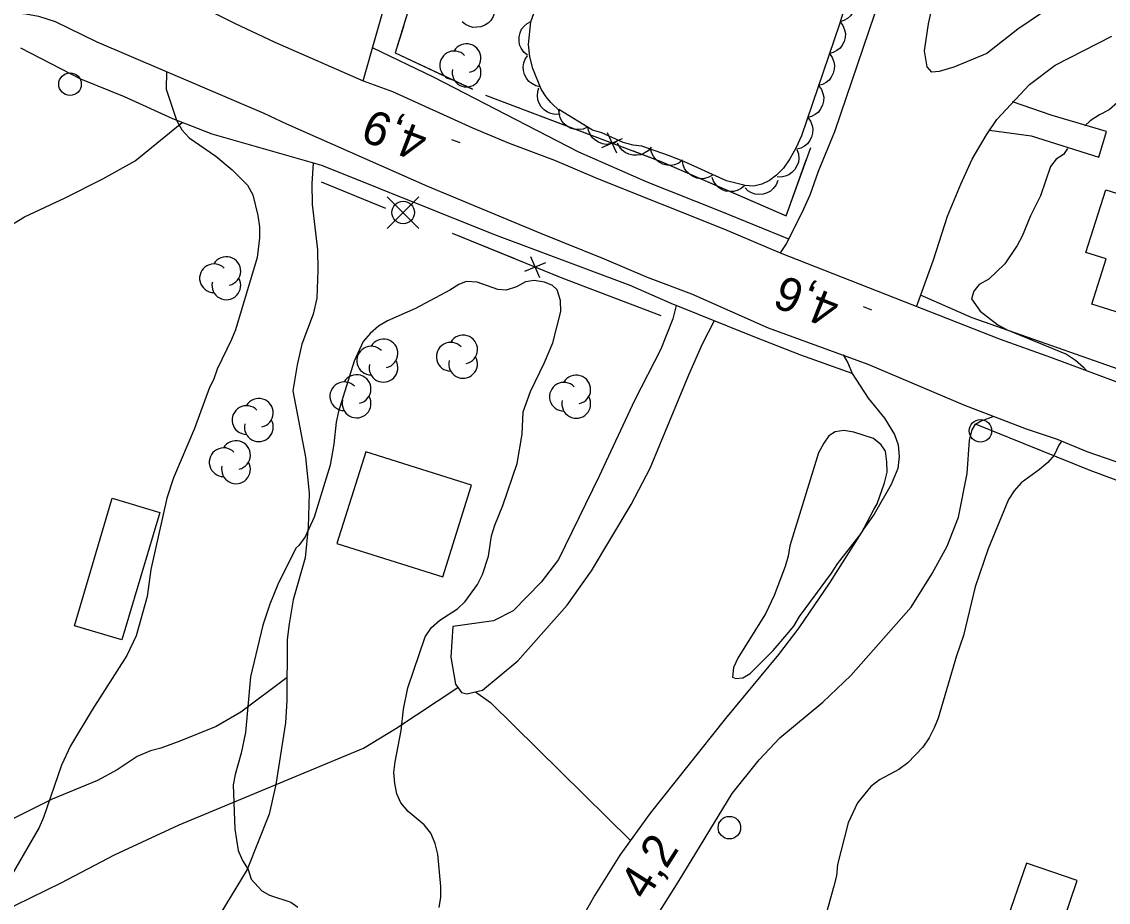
# Model space of a CAD drawing. Extents: x 282461 to 284471, y 5554090 to 5557646.
# Drawn here: x 283412 to 283508.4, y 5554712.9 to 5554791.1 of the extents above; entities that cross this region are included whole.
import ezdxf

# ---------------------------------------------------------------- set-up
doc = ezdxf.new("R2010")
doc.units = 0
for name, color, linetype in [('Niveau 1', 7, 'Continuous'), ('Niveau 19', 7, 'Continuous'), ('Niveau 2', 7, 'Continuous'), ('Niveau 21', 7, 'Continuous'), ('Niveau 22', 7, 'Continuous'), ('Niveau 3', 7, 'Continuous'), ('Niveau 31', 7, 'Continuous'), ('Niveau 36', 7, 'Continuous'), ('Niveau 37', 7, 'Continuous'), ('Niveau 44', 7, 'Continuous')]:
    doc.layers.add(name, color=color, linetype=linetype)

msp = doc.modelspace()

# ---------------------------------------------------------------- linework, layer by layer
at = {"layer": 'Niveau 1'}
for points in [[(283523.73, 5554813.01), (283523.46, 5554812.08), (283522.73, 5554810.33), (283520.35, 5554806.12), (283520.14, 5554805.24), (283519.25, 5554802.44), (283519.03, 5554801.51), (283518.53, 5554796.63), (283518.31, 5554795.7), (283518.27, 5554794.72), (283517.83, 5554792.85), (283516.87, 5554791.21), (283515.79, 5554789.57), (283513.97, 5554787.34), (283513.28, 5554786.63), (283512.48, 5554786.04), (283510.81, 5554785.09), (283509.2, 5554783.9), (283508.46, 5554783.25), (283507.6, 5554782.83), (283506.79, 5554782.3), (283506.3, 5554781.83)], [(283504.76, 5554779.83), (283504.4, 5554779.3), (283503.77, 5554778.88), (283503.26, 5554778.24), (283502.37, 5554775.62), (283501.47, 5554773.86), (283500.74, 5554772.05), (283500.29, 5554771.23), (283499.21, 5554769.59), (283497.78, 5554768.24), (283496.92, 5554767.76), (283496.46, 5554767.17), (283496.24, 5554766.47), (283497.01, 5554765.38), (283498.6, 5554764.19), (283499.42, 5554763.74), (283504.67, 5554761.56), (283505.49, 5554761.05), (283506.2, 5554760.43), (283506.42, 5554760.14)], [(283449.03, 5554712.45), (283449.19, 5554713.38), (283449.18, 5554714.31), (283448.9, 5554717.2), (283448.66, 5554718.12), (283448.29, 5554719.04), (283447.7, 5554719.79), (283446.29, 5554720.98), (283445.64, 5554721.73), (283445.28, 5554722.53), (283445.09, 5554723.46), (283445.02, 5554724.44), (283445.12, 5554725.37), (283445.66, 5554728.16), (283445.86, 5554730.07), (283446.24, 5554731.94), (283447.79, 5554736.48), (283448.36, 5554737.3), (283449.1, 5554737.95), (283450.65, 5554738.96), (283451.34, 5554739.61), (283452.42, 5554741.13), (283452.87, 5554742.01), (283453.42, 5554743.64), (283453.68, 5554745.44), (283453.96, 5554746.38), (283454.69, 5554748.13), (283455.96, 5554751.86), (283456.39, 5554754.47), (283456.47, 5554756.44), (283457.14, 5554758.25), (283458.38, 5554760.82), (283459.1, 5554762.57), (283459.82, 5554765.37), (283459.8, 5554766.35), (283459.5, 5554767.27), (283459.08, 5554767.67), (283458.38, 5554767.95), (283457.45, 5554768.11), (283456.7, 5554767.98), (283455.89, 5554767.56), (283454.97, 5554767.26), (283454.22, 5554767.3), (283452.41, 5554767.97), (283451.42, 5554768.01), (283450.78, 5554767.77), (283449.98, 5554767.24), (283446.93, 5554765.62)], [(283446.93, 5554765.62), (283444.45, 5554764.54), (283443.65, 5554764.06), (283442.9, 5554763.41), (283442.28, 5554762.71), (283441.49, 5554760.96), (283440.11, 5554756.47), (283439.89, 5554755.54), (283439.69, 5554753.57), (283439.37, 5554751.71), (283437.94, 5554747.1), (283437.15, 5554745.35), (283436.58, 5554744.59), (283436.3, 5554744.35), (283434.72, 5554741.14), (283434, 5554739.39), (283433.39, 5554737.53), (283432.3, 5554732.93), (283431.85, 5554728), (283431.48, 5554726.14), (283430.93, 5554724.27), (283430.77, 5554723.34), (283430.89, 5554719.4), (283431.21, 5554717.5), (283431.57, 5554716.63), (283432.1, 5554715.83), (283432.35, 5554714.97), (283433.29, 5554713.94), (283433.99, 5554713.54), (283435.86, 5554712.93), (283436.5, 5554712.48)], [(283504.24, 5554753.84), (283503.99, 5554753.49), (283503.59, 5554752.62), (283503.02, 5554751.97), (283502.28, 5554751.32), (283500.67, 5554750.14), (283500.04, 5554749.43), (283499.53, 5554748.67), (283497.74, 5554744.29), (283496.58, 5554740.91), (283495.54, 5554736.61), (283494.93, 5554734.8), (283493.28, 5554729.27), (283492.94, 5554728.39), (283492.49, 5554727.51), (283491.92, 5554726.69), (283490.61, 5554725.28), (283489.81, 5554724.69), (283488.08, 5554723.79), (283487.33, 5554723.2), (283486.14, 5554721.73), (283485.3, 5554719.98), (283484.37, 5554716.26), (283484.27, 5554715.27), (283484.05, 5554714.34), (283481.74, 5554706.07)]]:
    msp.add_lwpolyline(points, dxfattribs=at)
at = {"layer": 'Niveau 19'}
for points in [[(283442.3, 5554785.85), (283444.65, 5554794.19), (283438, 5554796.7), (283437.8, 5554796.21), (283433.24, 5554797.93), (283427.68, 5554799.76)], [(283497.86, 5554781.47), (283501.55, 5554780.94), (283507.56, 5554779.06), (283508.22, 5554781.33), (283503.41, 5554782.77), (283499.9, 5554783.97)], [(283470.04, 5554765.89), (283469.76, 5554764.71), (283468.7, 5554762.03), (283466.36, 5554757.47), (283463.22, 5554750.75), (283459.62, 5554743.33), (283458.08, 5554741.33), (283455.6, 5554738.8), (283453.84, 5554737.91), (283450.23, 5554737.39), (283450.06, 5554734.66), (283450.48, 5554732.28), (283451.01, 5554731.54), (283451.48, 5554731.43), (283452.86, 5554731.74), (283456.01, 5554734.34), (283460.38, 5554739.28), (283462.53, 5554742.33), (283466.07, 5554748.24), (283467.76, 5554751.46), (283471.17, 5554759.75), (283472.38, 5554762.49), (283473.46, 5554764.55)]]:
    msp.add_lwpolyline(points, dxfattribs=at)
at = {"layer": 'Niveau 2'}
for points in [[(283424.84, 5554786.66), (283424.82, 5554785.11), (283425.73, 5554782.34), (283426.21, 5554781.48), (283426.86, 5554780.79), (283429.21, 5554779.15), (283430.68, 5554777.95), (283432.04, 5554776.58), (283432.51, 5554775.72), (283432.95, 5554773.87), (283433.08, 5554772.88), (283433.1, 5554771.9), (283432.89, 5554770.16), (283430.96, 5554763.74), (283430.62, 5554762.87), (283429.33, 5554760.24), (283429, 5554759.3), (283428.66, 5554758.6), (283427.32, 5554754.98), (283425.47, 5554750.6), (283424.86, 5554748.8), (283423.45, 5554742.45), (283423.14, 5554740.07), (283422.15, 5554736.57), (283421.31, 5554734.82), (283418.25, 5554730.01), (283416.33, 5554726.79), (283415.54, 5554725.1), (283413.93, 5554720.43), (283413.54, 5554719.56), (283411.16, 5554715.4)], [(283487.59, 5554747.77), (283487.87, 5554748.3), (283488.54, 5554750.16), (283488.76, 5554751.09), (283488.74, 5554752.02), (283488.61, 5554752.95), (283488.25, 5554753.52), (283487.55, 5554754.09), (283485.8, 5554754.64), (283484.92, 5554754.8), (283484.17, 5554754.68), (283483.6, 5554754.32), (283483.14, 5554753.67), (283482.69, 5554752.8), (283480.15, 5554744.57), (283479.99, 5554743.64), (283479.71, 5554742.71), (283478.76, 5554740.14), (283477.98, 5554738.51), (283475.54, 5554734.64), (283475.15, 5554733.76), (283475.04, 5554732.89), (283475.34, 5554732.78), (283475.97, 5554732.85), (283476.61, 5554733.21), (283478.66, 5554735.27), (283479.86, 5554736.68), (283480.49, 5554737.44), (283481, 5554738.27), (283483.84, 5554742.14), (283484.35, 5554742.96), (283486.46, 5554745.66), (283487.59, 5554747.77)]]:
    msp.add_lwpolyline(points, dxfattribs=at)
at = {"layer": 'Niveau 21'}
for points in [[(283508.99, 5554795.15), (283506.37, 5554794.12), (283503.55, 5554792.57), (283500.36, 5554790.43), (283497.61, 5554788.25), (283494.68, 5554787.04), (283493.38, 5554786.68), (283492.74, 5554786.61), (283492.32, 5554787.07), (283492.07, 5554788.51), (283492.44, 5554790.9), (283493.2, 5554794.39), (283495.33, 5554801.33), (283495.48, 5554802.43), (283491.52, 5554803.36), (283490.58, 5554800.03), (283489.06, 5554795.49), (283487.66, 5554791.75), (283484.11, 5554781.31), (283482.65, 5554777.8), (283481.9, 5554775.7), (283481.2, 5554774.12), (283479.81, 5554771.37), (283479.29, 5554770.58)], [(283427.02, 5554792.88), (283430.87, 5554790.96), (283434.46, 5554789.27), (283442.3, 5554785.85), (283444.88, 5554784.88), (283451.99, 5554781.66), (283455.25, 5554780.29), (283459.27, 5554778.79), (283463.08, 5554777.17), (283474.34, 5554772.66), (283479.29, 5554770.58), (283498.8, 5554762.9), (283503.26, 5554761.32), (283513.1, 5554757.63)], [(283410.25, 5554792.01), (283412.35, 5554791.78), (283413.49, 5554791.57), (283414.96, 5554791.1), (283418.67, 5554789.3), (283433.49, 5554782.97), (283435.49, 5554782.01), (283447.98, 5554776.5), (283458.01, 5554772.31), (283463.67, 5554770.05), (283467.49, 5554768.4), (283471.4, 5554766.93), (283478.22, 5554763.91), (283487.04, 5554760.68), (283495.63, 5554757.05), (283501.11, 5554754.94), (283503.84, 5554754.03), (283506.49, 5554752.94), (283510.51, 5554751.53)], [(283491.36, 5554765.78), (283492.87, 5554769.96), (283494.12, 5554773.81), (283495.3, 5554776.67), (283496.31, 5554778.89), (283497.58, 5554781.05), (283498.49, 5554782.4), (283501.4, 5554785.52), (283503.66, 5554787.24), (283508.7, 5554789.81)], [(283443.09, 5554788.81), (283448.49, 5554786.19), (283461.39, 5554779.52), (283467.44, 5554776.87), (283473.94, 5554774.31), (283480.01, 5554771.81)], [(283485.66, 5554759.85), (283481.1, 5554761.49), (283477.04, 5554763.08), (283469.61, 5554766.06), (283465.97, 5554767.68), (283453.88, 5554772.21), (283438.62, 5554778.32), (283428.89, 5554781.1), (283425.41, 5554782.46), (283421.11, 5554784.43), (283417.23, 5554785.99), (283411.92, 5554788.75)], [(283491.71, 5554766.83), (283496.28, 5554764.84), (283513.09, 5554758.9), (283520.21, 5554756.29), (283525.53, 5554754.5), (283538.74, 5554749.72), (283544.32, 5554747.55), (283564.96, 5554740.11), (283577.49, 5554735.94), (283583.14, 5554734.2), (283596, 5554730.56), (283605.95, 5554727.37), (283616.6, 5554724.19), (283619.77, 5554723.49), (283623.1, 5554723.16), (283626.37, 5554723.12), (283631.01, 5554724), (283634.51, 5554724.08)], [(283484.86, 5554761.51), (283485.29, 5554760.8), (283485.66, 5554759.85), (283487.07, 5554757.67), (283488.54, 5554755.89), (283489.42, 5554754.43), (283489.75, 5554753.53), (283489.82, 5554752.49), (283489.72, 5554751.42), (283489.11, 5554750.01), (283487.62, 5554747.38), (283486.66, 5554746.03), (283483.65, 5554741.28), (283480.94, 5554737.27), (283479.12, 5554734.92), (283474.42, 5554729.22), (283467.76, 5554720.82), (283465.06, 5554717.09), (283462.85, 5554713.55), (283460.84, 5554710.01)], [(283465.47, 5554707.15), (283470.24, 5554714.7), (283475.02, 5554722.56), (283477.41, 5554725.55), (283479.26, 5554727.52), (283483.05, 5554730.69), (283485.56, 5554733.05), (283490.91, 5554739.11), (283492.77, 5554742.1), (283494.08, 5554744.53), (283495.11, 5554747.1), (283495.86, 5554750.97), (283496.08, 5554753.93), (283496.3, 5554754.86), (283496.61, 5554755.36), (283497.06, 5554755.63), (283498.18, 5554756.05)], [(283631.67, 5554705.81), (283628.05, 5554708.52), (283625.03, 5554710.53), (283622.98, 5554711.48), (283618.57, 5554713.14), (283608.86, 5554716.01), (283605.55, 5554717.21), (283600.92, 5554718.76), (283597.81, 5554720), (283590.7, 5554722.44), (283569.29, 5554729.25), (283561.42, 5554731.87), (283558.21, 5554733.1), (283554.8, 5554734.55), (283542.44, 5554738.53), (283519.11, 5554746.66), (283506.77, 5554751.24), (283496.61, 5554755.36)]]:
    msp.add_lwpolyline(points, dxfattribs=at)
at = {"layer": 'Niveau 22'}
for points in [[(283393.63, 5554764.94), (283394.22, 5554765.42), (283395.74, 5554766.2), (283398.28, 5554767.22), (283403.81, 5554769.17), (283406.94, 5554770.55), (283412.25, 5554773.77), (283415.85, 5554775.45), (283419.2, 5554777.13), (283422.05, 5554778.74), (283426.23, 5554782.14)], [(283437.84, 5554778.54), (283437.73, 5554776.72), (283437.76, 5554774.87), (283438.23, 5554770.82), (283438.26, 5554769.02), (283438.18, 5554766.53), (283437.86, 5554765.13), (283436.85, 5554762.45), (283436.42, 5554760.64), (283436.05, 5554758.32), (283437.18, 5554752.42), (283437.5, 5554749.24), (283437.4, 5554746.22), (283437.13, 5554743.5), (283436.09, 5554739.77), (283435.72, 5554737.62), (283435.56, 5554736.23), (283435.53, 5554730.84), (283435.39, 5554728.86), (283434.54, 5554723.38), (283433.95, 5554720.73), (283431.99, 5554715.83), (283429.16, 5554711.15)], [(283377.43, 5554686.99), (283378.7, 5554688.38), (283380.7, 5554690.32), (283390.74, 5554699.39), (283393.91, 5554701.64), (283397.3, 5554704.18), (283399.37, 5554705.61), (283403.22, 5554708.07), (283411.52, 5554712.7), (283415.51, 5554714.63), (283420.23, 5554717.14), (283425.96, 5554719.79), (283442.31, 5554726.6), (283445.18, 5554728.33), (283450.69, 5554731.99)], [(283435.54, 5554732.86), (283431.43, 5554729.79), (283429.24, 5554728.53), (283426.02, 5554727.21), (283424.34, 5554726.6), (283423.42, 5554726.35), (283422.23, 5554725.87), (283420.48, 5554724.68), (283418.71, 5554723.72), (283414.69, 5554722.07), (283411.21, 5554720.32), (283406.31, 5554718.25), (283402.33, 5554716.86), (283400.13, 5554716.18), (283395.71, 5554715.02), (283392.64, 5554713.64)], [(283452.25, 5554731.61), (283453.58, 5554730.65), (283466.01, 5554718.41)]]:
    msp.add_lwpolyline(points, dxfattribs=at)
at = {"layer": 'Niveau 3'}
for p, q in [((283450.9, 5554780.32), (283450.15, 5554780.61)), ((283487.42, 5554765.48), (283486.68, 5554765.78))]:
    msp.add_line(p, q, dxfattribs=at)
at = {"layer": 'Niveau 31'}
for points in [[(283508.17, 5554776.16), (283520.02, 5554772.43), (283518.68, 5554768.18), (283515.86, 5554769.07), (283514.17, 5554763.72), (283506.93, 5554766.01), (283508.2, 5554770.03), (283506.4, 5554770.6), (283508.17, 5554776.16)], [(283451.91, 5554749.93), (283442.52, 5554752.9), (283439.94, 5554744.77), (283449.34, 5554741.8), (283451.91, 5554749.93)], [(283424.24, 5554747.53), (283420.89, 5554736.22), (283416.67, 5554737.47), (283420.03, 5554748.78), (283424.24, 5554747.53)], [(283505.63, 5554714.85), (283501.14, 5554716.39), (283499.22, 5554710.81), (283503.72, 5554709.27), (283505.63, 5554714.85)]]:
    msp.add_lwpolyline(points, dxfattribs=at)
at = {"layer": 'Niveau 36'}
for p, q in [((283447.24, 5554772.73), (283444.42, 5554775.55)), ((283444.42, 5554772.73), (283447.24, 5554775.55))]:
    msp.add_line(p, q, dxfattribs=at)
for centre in [(283416.285, 5554785.543), (283445.834, 5554774.149), (283497.039, 5554754.761), (283474.773, 5554719.541)]:
    msp.add_circle(centre, 1, dxfattribs=at)
at = {"layer": 'Niveau 37'}
for p, q in [((283464.79, 5554779.41), (283463.97, 5554781.23)), ((283463.47, 5554779.91), (283465.29, 5554780.73)), ((283458.45, 5554769.69), (283456.61, 5554768.91)), ((283457.14, 5554770.23), (283457.92, 5554768.38))]:
    msp.add_line(p, q, dxfattribs=at)
for points in [[(283439.11, 5554798.94), (283447.34, 5554795.54), (283445.14, 5554788.31), (283451.98, 5554785.11)], [(283445.86, 5554790.67), (283445.14, 5554788.31), (283451.97, 5554785.12)], [(283451.97, 5554785.12), (283451.98, 5554785.11)], [(283453.15, 5554784.55), (283468.78, 5554778.66), (283479.82, 5554773.86), (283481.99, 5554779.92)], [(283453.15, 5554784.55), (283462.51, 5554781.02)], [(283466.25, 5554779.61), (283468.78, 5554778.66), (283475.47, 5554775.75)], [(283475.47, 5554775.75), (283479.82, 5554773.86), (283481.59, 5554778.81)], [(283444.29, 5554774.5), (283438.59, 5554776.85)], [(283444.29, 5554774.5), (283438.59, 5554776.85)], [(283468.73, 5554764.99), (283459.95, 5554768.32), (283450.21, 5554772.28)], [(283455.68, 5554770.06), (283450.21, 5554772.28)], [(283468.73, 5554764.99), (283459.95, 5554768.32), (283459.39, 5554768.55)]]:
    msp.add_lwpolyline(points, dxfattribs=at)
at = {"layer": 'Niveau 44'}
for points in [[(283485.45, 5554793.94), (283485.72, 5554793.62), (283485.87, 5554793.24), (283485.95, 5554792.92), (283485.94, 5554792.57), (283485.87, 5554792.21), (283485.7, 5554791.87), (283485.52, 5554791.6), (283485.25, 5554791.37), (283484.94, 5554791.19), (283484.59, 5554791.08)], [(283459.65, 5554783.3), (283459.73, 5554783.13), (283458.93, 5554783.91), (283458.52, 5554784.42), (283458.09, 5554785.1), (283457.34, 5554786.93), (283457.07, 5554787.97), (283456.95, 5554789.06), (283457.15, 5554791.08), (283457.82, 5554792.87)], [(283485.24, 5554793.23), (283484.53, 5554790.87), (283481.17, 5554780.96), (283480.68, 5554779.85), (283480.15, 5554778.9), (283479.57, 5554778.09), (283478.96, 5554777.45), (283478.33, 5554776.98), (283477.65, 5554776.66), (283476.93, 5554776.5), (283476.17, 5554776.55), (283474.53, 5554776.95), (283470.73, 5554778.68), (283469.38, 5554779.21), (283467.02, 5554780.04), (283466.25, 5554780.13), (283465.34, 5554780.36), (283463.46, 5554781.22), (283462.63, 5554781.46), (283459.65, 5554783.3)], [(283453.95, 5554791.94), (283453.82, 5554791.54), (283453.6, 5554791.2), (283453.38, 5554790.96), (283453.08, 5554790.78), (283452.74, 5554790.64), (283452.36, 5554790.59), (283452.03, 5554790.58), (283451.7, 5554790.68), (283451.36, 5554790.85), (283451.08, 5554791.07)], [(283456.86, 5554788.13), (283456.54, 5554788.39), (283456.31, 5554788.73), (283456.17, 5554789.03), (283456.12, 5554789.38), (283456.12, 5554789.74), (283456.22, 5554790.11), (283456.34, 5554790.41), (283456.56, 5554790.69), (283456.84, 5554790.93), (283457.15, 5554791.1)], [(283484.6, 5554791.08), (283484.85, 5554790.75), (283484.99, 5554790.36), (283485.06, 5554790.04), (283485.04, 5554789.69), (283484.95, 5554789.34), (283484.77, 5554789), (283484.59, 5554788.73), (283484.31, 5554788.52), (283483.99, 5554788.34), (283483.64, 5554788.25)], [(283458, 5554785.31), (283457.6, 5554785.39), (283457.24, 5554785.59), (283456.98, 5554785.78), (283456.77, 5554786.06), (283456.6, 5554786.39), (283456.51, 5554786.76), (283456.48, 5554787.08), (283456.54, 5554787.43), (283456.67, 5554787.77), (283456.87, 5554788.07)], [(283483.64, 5554788.25), (283483.89, 5554787.91), (283484.03, 5554787.53), (283484.1, 5554787.21), (283484.08, 5554786.86), (283483.99, 5554786.51), (283483.81, 5554786.17), (283483.63, 5554785.9), (283483.35, 5554785.69), (283483.03, 5554785.51), (283482.68, 5554785.42)], [(283459.75, 5554782.89), (283459.33, 5554782.86), (283458.94, 5554782.94), (283458.63, 5554783.06), (283458.35, 5554783.26), (283458.09, 5554783.53), (283457.9, 5554783.86), (283457.78, 5554784.16), (283457.74, 5554784.51), (283457.77, 5554784.88), (283457.88, 5554785.22)], [(283482.68, 5554785.42), (283482.93, 5554785.08), (283483.07, 5554784.7), (283483.14, 5554784.38), (283483.12, 5554784.03), (283483.03, 5554783.68), (283482.85, 5554783.34), (283482.67, 5554783.07), (283482.39, 5554782.86), (283482.07, 5554782.68), (283481.72, 5554782.59)], [(283462.19, 5554781.73), (283461.81, 5554781.56), (283461.41, 5554781.51), (283461.08, 5554781.51), (283460.75, 5554781.61), (283460.42, 5554781.78), (283460.13, 5554782.03), (283459.91, 5554782.27), (283459.76, 5554782.59), (283459.67, 5554782.94), (283459.65, 5554783.3)], [(283481.72, 5554782.59), (283481.97, 5554782.25), (283482.11, 5554781.87), (283482.19, 5554781.55), (283482.16, 5554781.2), (283482.07, 5554780.85), (283481.89, 5554780.51), (283481.71, 5554780.24), (283481.43, 5554780.03), (283481.11, 5554779.85), (283480.76, 5554779.76)], [(283464.92, 5554780.55), (283464.57, 5554780.33), (283464.18, 5554780.23), (283463.85, 5554780.19), (283463.51, 5554780.25), (283463.16, 5554780.38), (283462.84, 5554780.59), (283462.59, 5554780.8), (283462.41, 5554781.1), (283462.27, 5554781.44), (283462.21, 5554781.79)], [(283467.83, 5554779.94), (283467.56, 5554779.63), (283467.22, 5554779.41), (283466.92, 5554779.28), (283466.57, 5554779.23), (283466.21, 5554779.24), (283465.84, 5554779.34), (283465.54, 5554779.47), (283465.27, 5554779.69), (283465.03, 5554779.97), (283464.86, 5554780.29)], [(283470.61, 5554778.78), (283470.28, 5554778.53), (283469.9, 5554778.39), (283469.57, 5554778.32), (283469.22, 5554778.35), (283468.87, 5554778.44), (283468.53, 5554778.63), (283468.27, 5554778.82), (283468.06, 5554779.09), (283467.88, 5554779.42), (283467.79, 5554779.77)], [(283480.75, 5554779.74), (283480.89, 5554779.35), (283480.92, 5554778.94), (283480.89, 5554778.61), (283480.77, 5554778.29), (283480.58, 5554777.97), (283480.31, 5554777.7), (283480.06, 5554777.5), (283479.73, 5554777.37), (283479.37, 5554777.3), (283479.01, 5554777.31)], [(283473.32, 5554777.5), (283472.96, 5554777.28), (283472.57, 5554777.18), (283472.24, 5554777.14), (283471.9, 5554777.2), (283471.55, 5554777.33), (283471.24, 5554777.54), (283470.99, 5554777.75), (283470.8, 5554778.05), (283470.66, 5554778.39), (283470.6, 5554778.74)], [(283476.14, 5554776.56), (283475.83, 5554776.28), (283475.47, 5554776.1), (283475.15, 5554776), (283474.8, 5554776), (283474.44, 5554776.05), (283474.09, 5554776.2), (283473.8, 5554776.36), (283473.57, 5554776.62), (283473.36, 5554776.93), (283473.24, 5554777.27)], [(283479.07, 5554776.98), (283478.92, 5554776.59), (283478.67, 5554776.27), (283478.43, 5554776.04), (283478.12, 5554775.88), (283477.77, 5554775.77), (283477.39, 5554775.75), (283477.06, 5554775.77), (283476.74, 5554775.9), (283476.42, 5554776.08), (283476.16, 5554776.33)]]:
    msp.add_lwpolyline(points, dxfattribs=at)
for centre, start, end in [((283451.46, 5554787.844), 282.26917, 149.72625), ((283450.363, 5554787.206), 44.11537, 269.80396), ((283451.46, 5554786.569), 166.93686, 29.62122), ((283429.053, 5554768.315), 44.11537, 269.80396), ((283430.15, 5554768.953), 282.26917, 149.72625), ((283430.15, 5554767.677), 166.93686, 29.62122), ((283444.093, 5554761.639), 282.26917, 149.72625), ((283451.152, 5554761.983), 282.26917, 149.72625), ((283442.996, 5554761.002), 44.11537, 269.80396), ((283450.056, 5554761.346), 44.11537, 269.80396), ((283444.093, 5554760.364), 166.93686, 29.62122), ((283451.152, 5554760.708), 166.93686, 29.62122), ((283440.609, 5554757.833), 44.11537, 269.80396), ((283441.706, 5554758.471), 282.26917, 149.72625), ((283460.094, 5554757.795), 44.11537, 269.80396), ((283461.191, 5554758.433), 282.26917, 149.72625), ((283431.94, 5554755.724), 44.11537, 269.80396), ((283433.037, 5554756.361), 282.26917, 149.72625), ((283441.706, 5554757.196), 166.93686, 29.62122), ((283461.191, 5554757.158), 166.93686, 29.62122), ((283433.037, 5554755.086), 166.93686, 29.62122), ((283429.91, 5554751.982), 44.11537, 269.80396), ((283431.007, 5554752.619), 282.26917, 149.72625), ((283431.007, 5554751.344), 166.93686, 29.62122)]:
    msp.add_arc(centre, 1.275, start, end, dxfattribs=at)

# ---------------------------------------------------------------- texts
at = {"layer": 'Niveau 3'}
for s, height, rotation, p in [('4,9  ', 3, 158.85514, (283448.22, 5554781.39)), ('4,6  ', 3, 158.32753, (283484.76, 5554766.58)), ('4,2  ', 2.9999, 57.59998, (283467.39, 5554712.97))]:
    msp.add_text(s, height=height, rotation=rotation, dxfattribs=at).set_placement(p)

doc.saveas('drawing.dxf')
